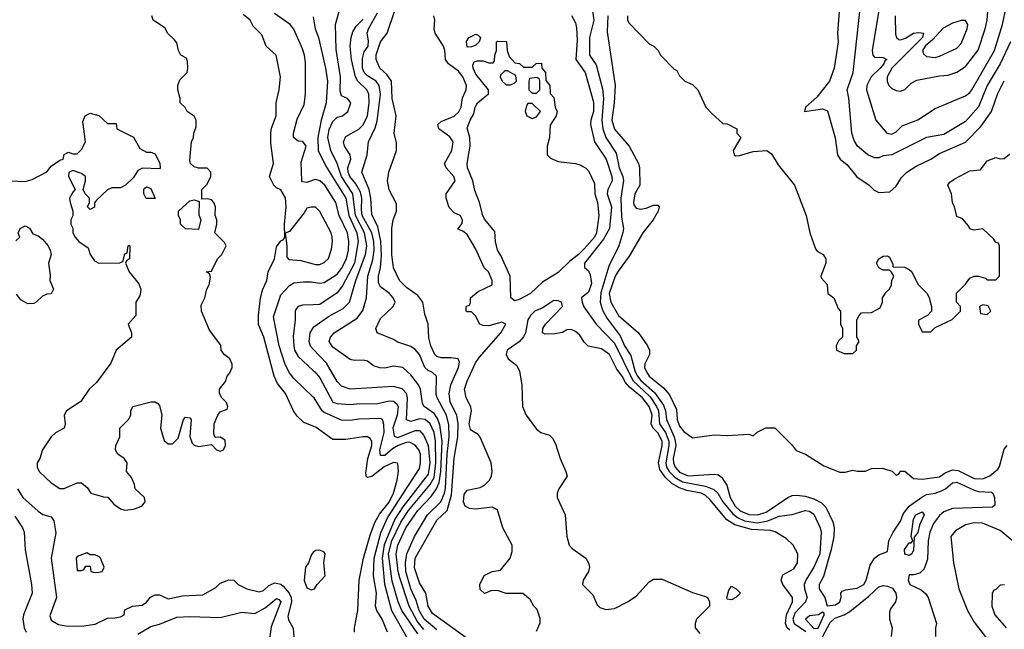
# Model space of a CAD drawing. Header units: inches. Extents: x 1793389 to 1900389, y 320802 to 470796.
# Tile 538 of 656: x 1868645 to 1873188, y 400863 to 403673. Entities that reach past the tile are written whole.
import ezdxf

# ---------------------------------------------------------------- set-up
doc = ezdxf.new("R2010")
doc.units = ezdxf.units.IN
doc.header["$MEASUREMENT"] = 0
doc.layers.add('B8460', color=7, linetype='Continuous')
doc.layers.add('B8470', color=7, linetype='Continuous')

msp = doc.modelspace()

# ---------------------------------------------------------------- linework, layer by layer
at = {"layer": 'B8460', "color": 2}
for points, elevation in [([(1868570, 402930.8), (1868670, 402926.8), (1868703.1, 402936.9), (1868770, 402972), (1868790, 402998), (1868830, 403024.7), (1868846, 403030), (1868850, 403051.3), (1868870, 403062), (1868890, 403054), (1868910, 403054), (1868930, 403074), (1868948.7, 403110), (1868936.4, 403203.6), (1868948, 403230), (1868970, 403242), (1869010, 403231.3), (1869050, 403194), (1869090, 403194), (1869094, 403170), (1869170, 403132), (1869199.6, 403079.6), (1869230, 403062), (1869250, 403062), (1869270, 403054), (1869292, 403010), (1869294, 402990), (1869290, 402986), (1869211.6, 402988.4), (1869190, 402978), (1869170, 402946), (1869134, 402910), (1869110, 402898), (1869070, 402898), (1869050, 402888.7), (1868999.6, 402840.4), (1868991.3, 402828.7), (1868990, 402808), (1868970, 402798), (1868958, 402810), (1868968, 402830), (1868968, 402850), (1868948, 402870), (1868938, 402890), (1868948.7, 402930), (1868948.7, 402950), (1868930, 402964), (1868890, 402978), (1868872, 402968), (1868871.3, 402950), (1868902, 402890), (1868890, 402878), (1868876, 402850), (1868878, 402830), (1868891.3, 402790), (1868891.1, 402768.9), (1868882, 402750), (1868882, 402730), (1868891.1, 402711.1), (1868891.3, 402690), (1868901, 402670), (1868918, 402650), (1868961, 402621), (1868971.3, 402590), (1868990, 402562), (1869011.1, 402551.1), (1869108, 402552), (1869122, 402558), (1869130, 402594), (1869142, 402598), (1869146, 402630), (1869150, 402634), (1869154, 402630), (1869152, 402570), (1869138, 402562), (1869134, 402550), (1869151.3, 402510), (1869195.3, 402455.3), (1869204.7, 402430), (1869203.6, 402416.4), (1869199.6, 402400.4), (1869182, 402370), (1869182, 402310), (1869146, 402270), (1869162, 402230), (1869162, 402210), (1869091, 402150), (1869066, 402090), (1868999.1, 402000.9), (1868966, 401970), (1868927.5, 401912.5), (1868862, 401870), (1868851.3, 401850), (1868856, 401810), (1868851, 401790), (1868810, 401768.7), (1868791.3, 401750), (1868751.3, 401690), (1868738, 401650), (1868726, 401630), (1868726, 401610), (1868736, 401590), (1868790, 401538), (1868830, 401511.3), (1868850, 401511.3), (1868910, 401538), (1868930, 401538), (1868956.9, 401516.9), (1868974, 401490), (1869032.7, 401472.7), (1869051.6, 401471.6), (1869079.6, 401439.6), (1869110, 401418), (1869130, 401412), (1869170, 401416), (1869208.7, 401430), (1869224, 401450), (1869222, 401470), (1869178, 401510), (1869175.3, 401530), (1869162, 401562), (1869138, 401590), (1869142, 401630), (1869128, 401650), (1869098, 401670), (1869088, 401690), (1869089, 401710), (1869108, 401750), (1869108, 401790), (1869148, 401830), (1869158, 401850), (1869158, 401870), (1869168, 401890), (1869251.6, 401911.6), (1869270, 401912), (1869283.6, 401903.6), (1869290, 401894), (1869300.7, 401850), (1869295.8, 401790), (1869312.4, 401732.4), (1869330, 401718), (1869350, 401718), (1869376.2, 401743.8), (1869401.2, 401830), (1869410, 401841), (1869430, 401838), (1869436, 401830), (1869431.1, 401751.1), (1869441, 401721), (1869450, 401712), (1869470, 401704.7), (1869530, 401714), (1869554, 401690), (1869570, 401684.7), (1869586, 401690), (1869595.3, 401710), (1869594, 401734), (1869570, 401748), (1869547.3, 401747.3), (1869542, 401762), (1869542.7, 401810), (1869559, 401850), (1869570, 401864.7), (1869602, 401878), (1869606, 401890), (1869598, 401910), (1869578, 401930), (1869568, 401950), (1869568, 401970), (1869595.3, 402004.7), (1869602, 402030), (1869615.1, 402044.9), (1869626, 402070), (1869625.6, 402085.6), (1869615.3, 402110), (1869589.3, 402129.3), (1869575.3, 402150), (1869572.9, 402172.9), (1869522, 402242), (1869483.7, 402330), (1869482.7, 402357.3), (1869499, 402390), (1869509, 402430), (1869519, 402450), (1869526, 402486), (1869522, 402502), (1869506, 402510), (1869530, 402514), (1869558, 402570), (1869578, 402590), (1869598, 402630), (1869590, 402646), (1869546, 402690), (1869555.3, 402730), (1869555.3, 402750), (1869548, 402770), (1869548.7, 402810), (1869542, 402830), (1869530, 402842), (1869512.7, 402847.3), (1869486, 402846), (1869486, 402890), (1869510, 402914), (1869528, 402950), (1869528, 402970), (1869510, 402988), (1869470, 402988), (1869450, 402994), (1869434, 403010), (1869430, 403026), (1869438, 403110), (1869448, 403130), (1869448.7, 403150), (1869460.4, 403179.6), (1869459, 403210), (1869450, 403228), (1869418, 403250), (1869408.4, 403268.4), (1869386, 403290), (1869386, 403310), (1869375.3, 403350), (1869375.3, 403370), (1869384.7, 403395.3), (1869418, 403430), (1869422, 403450), (1869420.4, 403480.4), (1869415.3, 403495.3), (1869388.7, 403510), (1869378, 403530), (1869370, 403566), (1869360.4, 403580.4), (1869328.9, 403608.9), (1869314.6, 403634.6), (1869262, 403670), (1869255.3, 403690)], 242), ([(1870000, 401798.7), (1869956, 401816), (1869925.6, 401845.6), (1869908.7, 401870), (1869872, 401950), (1869835.4, 401995.4), (1869819.7, 402030), (1869771.5, 402210), (1869748, 402268), (1869747.6, 402310), (1869757, 402390), (1869767, 402430), (1869785.1, 402470), (1869792, 402510), (1869820.9, 402570), (1869830, 402626), (1869850, 402654), (1869861.2, 402658.8), (1869869.4, 402670.6), (1869866.9, 402730), (1869874.7, 402810), (1869872, 402852), (1869850, 402888), (1869830, 402898), (1869818, 402910), (1869798, 402950), (1869817.2, 403010), (1869804.1, 403104.1), (1869803.7, 403150), (1869807, 403173), (1869829, 403230), (1869829.3, 403290), (1869842.7, 403350), (1869849.4, 403410), (1869828.7, 403510), (1869782, 403550), (1869763.1, 403603.1), (1869723.2, 403643.2), (1869708.7, 403670), (1869676.4, 403696.4)], 238), ([(1870000, 402933.4), (1869970, 402922.9), (1869950, 402925.2), (1869947.6, 402930), (1869943.8, 403016.2), (1869966.6, 403090), (1869951.5, 403111.5), (1869930, 403113.2), (1869909.3, 403130), (1869909.5, 403150), (1869925.6, 403214.4), (1869957.5, 403282.5), (1869963.7, 403330), (1869964.1, 403475.9), (1869959.6, 403510), (1869950, 403539), (1869909.6, 403629.6), (1869892.7, 403650), (1869821, 403701)], 234), ([(1870000, 402808.8), (1869990, 402809), (1869970, 402804), (1869958, 402782), (1869890, 402697.2), (1869871, 402689), (1869878.4, 402630), (1869878, 402578), (1869887.9, 402567.9), (1869943.4, 402563.4), (1870000, 402547.6)], 238), ([(1868627.3, 402652.7), (1868646, 402670), (1868638, 402690), (1868648, 402710), (1868670, 402722), (1868690, 402712), (1868705.4, 402685.4), (1868730, 402676), (1868750, 402661), (1868777.3, 402630), (1868786.8, 402610), (1868790.8, 402590), (1868778.8, 402550), (1868786, 402494), (1868784.7, 402470), (1868801, 402430), (1868790, 402408.7), (1868770, 402408), (1868750, 402398), (1868722, 402370), (1868710, 402364), (1868683.1, 402363.1), (1868650, 402382), (1868630, 402408)], 238), ([(1870000, 401933.5), (1869910, 402019.3), (1869890, 402045.2), (1869870, 402084), (1869842.6, 402170), (1869816.6, 402303.4), (1869850, 402404), (1869890, 402447.3), (1869910, 402459.1), (1869955.3, 402464.7), (1869990, 402464.9), (1870000, 402463.3)], 234), ([(1870000, 402358.9), (1869950, 402356.3), (1869930, 402350.7), (1869920.7, 402339.3), (1869916, 402330), (1869917, 402290), (1869907.9, 402212.1), (1869909.6, 402170), (1869913.6, 402150), (1869930, 402120.9), (1870000, 402056.4)], 230), ([(1870000, 402154.1), (1869987.3, 402167.3), (1869980.5, 402190), (1869986, 402230), (1870000, 402252.1)], 226), ([(1868635.5, 401510), (1868660.5, 401470), (1868730, 401407.7), (1868752.3, 401392.3), (1868790, 401380.7), (1868803, 401363), (1868812.4, 401307.6), (1868790.5, 401190), (1868814.9, 401010), (1868784.9, 400924.9), (1868790, 400904.7), (1868824.7, 400884.7), (1868858.7, 400878.7), (1868930, 400878), (1868993, 400887), (1869050, 400914.8), (1869084.7, 400915.3), (1869110, 400921), (1869128, 400930), (1869130, 400952), (1869166, 400970), (1869210, 400974), (1869230, 400987.3), (1869249.7, 401010.3), (1869270, 401021.1), (1869290, 401021.7), (1869330, 401004), (1869396.9, 401016.9), (1869490, 401021), (1869550, 401056), (1869570, 401076), (1869610, 401090.8), (1869634, 401090), (1869654, 401070), (1869694, 401050), (1869750, 401036), (1869770, 401041), (1869795.1, 401064.9), (1869823.3, 401076.7), (1869850, 401070.3), (1869861.5, 401061.5), (1869889.1, 401030), (1869898.2, 401010), (1869899.7, 400990), (1869882.8, 400922.8), (1869885.8, 400905.8), (1869907.5, 400867.5), (1869917.1, 400750)], 238), ([(1868623.8, 401383.8), (1868658.8, 401330), (1868666, 401310), (1868671.1, 401228.9), (1868700.7, 401070), (1868702.8, 401030), (1868663.8, 400930), (1868660.4, 400910), (1868666, 400870), (1868675.5, 400850)], 234), ([(1870000, 401216.4), (1869991.6, 401208.4), (1869978, 401170), (1869964.7, 401150), (1869958, 401090), (1869970, 401054), (1869990, 401044.7), (1870000, 401048)], 242), ([(1869190, 400840.4), (1869250, 400876.3), (1869290, 400886), (1869370, 400919.5), (1869430, 400922.6), (1869570, 400917.4), (1869670, 400942), (1869730, 400935.8), (1869777.8, 400962.2), (1869830, 401004.9), (1869840.7, 401000.7), (1869850.3, 400990), (1869806, 400874), (1869794.9, 400794.9)], 234)]:
    msp.add_lwpolyline(points, dxfattribs=dict(at, elevation=elevation))
at = {"layer": 'B8460', "color": 2, "elevation": 242}
for points in [[(1869270, 402848), (1869228.9, 402848.9), (1869218, 402870), (1869218, 402890), (1869223.1, 402896.9), (1869230, 402902), (1869250, 402894)], [(1869470, 402706), (1869410, 402708.7), (1869388, 402730), (1869388, 402750), (1869378, 402770), (1869378, 402790), (1869430, 402838), (1869450, 402842), (1869474, 402834), (1869472.7, 402772.7), (1869482, 402750)], [(1868955.3, 401215.3), (1868910, 401198), (1868906, 401190), (1868910, 401134), (1868930, 401134), (1868942, 401138), (1868950, 401154), (1868970, 401154), (1868974, 401130), (1868990, 401124.7), (1869010, 401126), (1869026, 401130), (1869035.3, 401150), (1869018, 401190), (1869010, 401198), (1868990, 401206), (1868970, 401206)]]:
    msp.add_lwpolyline(points, close=True, dxfattribs=at)
at = {"layer": 'B8470', "color": 2}
for points, elevation in [([(1871280.7, 403770), (1871294, 403670), (1871274, 403590), (1871274.8, 403510), (1871305.3, 403465.3), (1871334.5, 403354.5), (1871338.8, 403310), (1871331.2, 403210), (1871335.8, 403170), (1871350.3, 403130), (1871398, 403058), (1871411.8, 402990), (1871428.9, 402950), (1871431.5, 402931.5), (1871419.5, 402850), (1871422.3, 402762.3), (1871430.8, 402710), (1871428.1, 402691.9), (1871410.4, 402630), (1871363.7, 402536.3), (1871327, 402413), (1871323.2, 402370), (1871333.8, 402333.8), (1871355.5, 402295.5), (1871415.5, 402215.5), (1871435.3, 402170), (1871465.4, 402125.4), (1871485.8, 402050), (1871496.2, 402030), (1871511.4, 402010), (1871573.8, 401953.8), (1871615.6, 401895.6), (1871625, 401870), (1871630.3, 401829.7), (1871665.8, 401750), (1871670.2, 401730), (1871672.4, 401710), (1871660.2, 401650), (1871661.6, 401630), (1871669.5, 401609.5), (1871690, 401587.9), (1871730, 401570.3), (1871850, 401577.3), (1871870, 401574.8), (1871883.8, 401563.8), (1871907.7, 401527.7), (1871923.2, 401470), (1871947.1, 401430), (1871970, 401408.3), (1872010, 401392.3), (1872050, 401390.2), (1872090, 401403.2), (1872190, 401470.4), (1872210, 401479.3), (1872230, 401481.6), (1872270, 401477.1), (1872310, 401464.2), (1872345.5, 401445.5), (1872365.2, 401425.2), (1872398, 401358), (1872403.7, 401330), (1872402.3, 401290), (1872390.2, 401230), (1872353.7, 401106.3), (1872334.4, 401070), (1872334.4, 401050), (1872360.5, 401010), (1872371.3, 400971.3), (1872410, 400976.3), (1872429.2, 400990), (1872435.1, 401010), (1872434, 401030), (1872440.9, 401039.1), (1872455.1, 401044.9), (1872510, 401052), (1872539.6, 401070), (1872551.3, 401090), (1872570, 401158), (1872589.5, 401190.5), (1872610, 401206.8), (1872650, 401222), (1872656, 401270), (1872675.1, 401310), (1872710, 401361), (1872722.7, 401397.3), (1872748.8, 401431.2), (1872807.5, 401472.5), (1872830, 401483.6), (1872870, 401490.2), (1872898.9, 401501.1), (1872917, 401510), (1872950, 401537.6), (1872970, 401541.1), (1873050, 401503.6), (1873070, 401498.3), (1873130, 401495.5), (1873134.9, 401490), (1873142.4, 401470), (1873145.4, 401434.6), (1873134, 401426), (1872950, 401419.1), (1872910, 401404.4), (1872890, 401388), (1872861.5, 401350), (1872845.2, 401310), (1872837.6, 401270), (1872834.4, 401185.6), (1872818, 401142), (1872799.1, 401120.9), (1872770, 401113.2), (1872750, 401114), (1872745.5, 401090), (1872752, 401070), (1872804.9, 401044.9), (1872826.4, 401026.4), (1872837.3, 401010), (1872876, 400890), (1872871.3, 400870), (1872871.3, 400830)], 214), ([(1872427.7, 403730), (1872419.1, 403610), (1872422, 403570), (1872404, 403450), (1872381.7, 403390), (1872323.6, 403316.4), (1872271, 403270), (1872266, 403250), (1872350, 403262), (1872372.5, 403252.5), (1872407.9, 403127.9), (1872419.1, 403050), (1872430.4, 403030.4), (1872463.8, 403003.8), (1872508.3, 402948.3), (1872564.7, 402910), (1872587.5, 402887.5), (1872610, 402876), (1872660.2, 402879.8), (1872690, 402906), (1872714.8, 402945.2), (1872739, 402970), (1872782, 402998), (1872849.7, 403030.3), (1872890, 403055.5), (1873010, 403107.7), (1873079.8, 403180.2), (1873129.6, 403250), (1873156.9, 403330), (1873188.5, 403391.5)], 226), ([(1873216.9, 403570), (1873169.7, 403470), (1873109.7, 403370), (1873070, 403270.7), (1873010, 403203), (1872910, 403144), (1872830, 403130.5), (1872670, 403050.6), (1872630, 403044.9), (1872610, 403036.3), (1872590, 403036.3), (1872558.8, 403050), (1872510.7, 403090), (1872495.6, 403115.6), (1872484.9, 403150), (1872470.4, 403310.4), (1872462.8, 403350), (1872490.4, 403429.6), (1872526.6, 403753.4)], 230), ([(1872608.1, 403708.1), (1872579.3, 403530), (1872582, 403510), (1872590, 403500.7), (1872630, 403499.1), (1872646, 403490), (1872636.4, 403483.6), (1872632, 403470), (1872615.3, 403450), (1872573.4, 403410), (1872554, 403370), (1872552.7, 403350), (1872596, 403210), (1872646, 403150), (1872670, 403144.9), (1872690, 403156), (1872717.2, 403182.8), (1872790, 403210.7), (1872870, 403262.8), (1873010, 403322), (1873030, 403337.3), (1873038.4, 403350), (1873143, 403530), (1873180.5, 403650), (1873196.3, 403730)], 234), ([(1870000, 402252.1), (1870003.1, 402256.9), (1870070, 402304.4), (1870138.4, 402341.6), (1870167.3, 402370), (1870196.4, 402470), (1870240.9, 402590), (1870246.8, 402630), (1870235.9, 402690), (1870195, 402770), (1870182.8, 402870), (1870129.9, 402949.9), (1870110, 403009.4), (1870080.4, 403070), (1870067.3, 403130), (1870073.2, 403166.8), (1870090, 403204), (1870110, 403222.8), (1870135.3, 403230), (1870159, 403250), (1870172.7, 403290), (1870158, 403310), (1870130, 403322), (1870123.9, 403343.9), (1870126.3, 403410), (1870105.4, 403534.6), (1870102.7, 403650), (1870119, 403710)], 226), ([(1870000, 403686), (1870009.4, 403630), (1870023.7, 403590), (1870056.9, 403450), (1870066.3, 403390), (1870059.8, 403290), (1870036.4, 403210), (1870020.4, 403130), (1870022.9, 403070), (1870058, 402998), (1870150.6, 402850.6), (1870163.5, 402770), (1870200.3, 402690), (1870206.8, 402650), (1870189.8, 402550), (1870134.7, 402445.3), (1870110, 402413.4), (1870030, 402360.5), (1870000, 402358.9)], 230), ([(1870570, 400861), (1870512.4, 400910), (1870487.9, 400950), (1870474.9, 400994.9), (1870449.9, 401049.9), (1870426.5, 401130), (1870425.7, 401170), (1870432, 401210), (1870466.6, 401290), (1870526.6, 401390), (1870588.3, 401450), (1870604.8, 401490), (1870610, 401512), (1870617.5, 401670), (1870627.2, 401750), (1870624.8, 401804.8), (1870614.2, 401850), (1870571.2, 401930), (1870567, 401947), (1870569.2, 402030), (1870550, 402046), (1870530, 402055.1), (1870515.1, 402070), (1870490, 402129), (1870470, 402153.2), (1870450, 402166), (1870390, 402186.6), (1870370, 402199.3), (1870295.3, 402230), (1870289.3, 402249.3), (1870310, 402294.8), (1870369, 402350), (1870377.2, 402370), (1870369.3, 402390), (1870352.3, 402410), (1870310, 402440.7), (1870300.4, 402460.4), (1870300.4, 402490), (1870309.8, 402530.2), (1870315.3, 402584.7), (1870312.4, 402652.4), (1870297.5, 402717.5), (1870270, 402775.3), (1870266.2, 402850), (1870258.5, 402890), (1870224.2, 402970), (1870249.4, 403050), (1870254.5, 403110), (1870285.6, 403174.4), (1870295.1, 403204.9), (1870309.8, 403330), (1870303.5, 403370), (1870290, 403389.6), (1870250, 403414.7), (1870234.7, 403430), (1870227.8, 403450), (1870226.7, 403493.3), (1870235.5, 403524.5), (1870252.6, 403550), (1870255.3, 403575.3), (1870249.4, 403610), (1870254.5, 403630), (1870296, 403704)], 218), ([(1870710, 400821.1), (1870550, 400936.2), (1870530, 400969.2), (1870519.7, 401030), (1870490, 401077.2), (1870466.5, 401146.5), (1870470, 401190.6), (1870570, 401365.5), (1870618, 401410), (1870637.9, 401482.1), (1870650, 401652), (1870667.7, 401750), (1870668.7, 401810), (1870661.7, 401850), (1870631.5, 401910), (1870626.6, 401950), (1870634.7, 401990), (1870669.6, 402070), (1870674.5, 402094.5), (1870668, 402110), (1870634.7, 402114.7), (1870590, 402113.6), (1870570, 402120.7), (1870560.7, 402130), (1870542.4, 402170), (1870532.9, 402207.1), (1870529.5, 402269.5), (1870514.8, 402314.8), (1870505.2, 402370), (1870482, 402402), (1870430, 402438), (1870397.2, 402470), (1870369.7, 402529.7), (1870363, 402590), (1870362, 402710), (1870369.3, 402750), (1870384, 402790), (1870384.7, 402824.7), (1870350, 402888), (1870342, 402930), (1870349.2, 402970), (1870384, 403070), (1870384.7, 403104.7), (1870374, 403150), (1870382, 403230), (1870363.6, 403310), (1870360.7, 403390), (1870339.5, 403419.5), (1870307, 403450), (1870289.5, 403490), (1870290, 403511.3), (1870309.8, 403570), (1870341.1, 403610), (1870375.1, 403710)], 214), ([(1871030, 400854), (1871047.3, 400892.7), (1871047.3, 400912.7), (1871033.6, 400953.6), (1871018, 400970), (1871000.4, 401000.4), (1870967.3, 401027.3), (1870890, 401028), (1870850, 401042), (1870819.6, 401040.4), (1870790, 401028), (1870770, 401046), (1870768, 401070), (1870789, 401111), (1870826, 401130), (1870864, 401136), (1870908, 401190), (1870918, 401222), (1870917.2, 401250), (1870875.1, 401330), (1870850, 401414), (1870826, 401426), (1870750, 401417), (1870720.1, 401420.1), (1870701.2, 401430), (1870692.7, 401450), (1870696, 401484), (1870710, 401504.7), (1870770, 401516), (1870790, 401526.8), (1870812.7, 401550), (1870822.7, 401570), (1870826, 401590), (1870820.9, 401630), (1870770, 401748.7), (1870761.2, 401761.2), (1870730, 401779), (1870725.8, 401785.8), (1870719.6, 401810), (1870729.6, 401870), (1870727.7, 401887.7), (1870705.6, 401930), (1870698.4, 401970), (1870710, 402006), (1870748.8, 402091.2), (1870764.7, 402115.3), (1870866, 402230), (1870888, 402270), (1870870, 402279), (1870810, 402262), (1870783.7, 402263.7), (1870768, 402270), (1870748.4, 402308.4), (1870730, 402326), (1870710, 402326), (1870706, 402330), (1870706, 402350), (1870722, 402358), (1870726, 402370), (1870726, 402390), (1870760.2, 402419.8), (1870826, 402450), (1870826, 402470), (1870808, 402510), (1870789, 402529), (1870750, 402615.3), (1870710, 402682), (1870690, 402698), (1870667.3, 402707.3), (1870687.3, 402732.7), (1870688, 402750), (1870678, 402770), (1870650, 402782), (1870626.6, 402806.6), (1870613.2, 402850), (1870613.2, 402870), (1870654.5, 402930), (1870649.2, 402950), (1870612.7, 402990), (1870605.2, 403010), (1870639.3, 403070), (1870645.2, 403110), (1870630, 403133.2), (1870579, 403170), (1870574, 403190), (1870590, 403202.8), (1870650, 403228.2), (1870671.9, 403248.1), (1870682.4, 403270), (1870687.9, 403312.1), (1870706, 403350), (1870706.6, 403370), (1870690, 403409), (1870670, 403435.1), (1870624, 403470), (1870609.5, 403489.5), (1870607, 403530), (1870600.7, 403550), (1870562.9, 403610), (1870558.4, 403630), (1870560.7, 403670), (1870555.6, 403690)], 210), ([(1871192.2, 403692.2), (1871210, 403658), (1871215.3, 403635.3), (1871217.7, 403577.7), (1871211.7, 403490), (1871254.9, 403430), (1871292.9, 403292.9), (1871293.1, 403250), (1871280.5, 403210), (1871279.3, 403190), (1871297.1, 403110), (1871351.8, 403030), (1871376.9, 402950), (1871378.9, 402930), (1871359.5, 402890), (1871356.5, 402870), (1871376.1, 402810), (1871366.7, 402710), (1871339.6, 402660.4), (1871250.7, 402550), (1871251, 402530), (1871270, 402514.8), (1871277.1, 402497.1), (1871283.1, 402456.9), (1871270, 402417.2), (1871238, 402390), (1871240.7, 402370), (1871248.7, 402348.7), (1871304.9, 402270), (1871390, 402181.3), (1871474.5, 402010), (1871554.1, 401934.1), (1871584, 401890), (1871592.5, 401870), (1871598.2, 401810), (1871625.2, 401770), (1871640.1, 401730), (1871640.8, 401710), (1871626.3, 401630), (1871630.2, 401610), (1871642.6, 401590), (1871670, 401562), (1871703.2, 401543.2), (1871810, 401522.6), (1871847.7, 401507.7), (1871866, 401490), (1871889.1, 401450), (1871935.7, 401395.7), (1871958.1, 401378.1), (1871990, 401362.2), (1872050, 401353.5), (1872096.6, 401363.4), (1872150, 401383.7), (1872210, 401392.7), (1872270, 401410.3), (1872290, 401408), (1872310, 401394), (1872339.5, 401330), (1872343.1, 401310), (1872336.5, 401210), (1872310, 401149.2), (1872272.7, 401090), (1872265.5, 401070), (1872266.4, 401050), (1872278.7, 401010), (1872276.3, 401003.7), (1872270.4, 400990), (1872222.6, 400937.4), (1872213, 400910), (1872219, 400890), (1872273, 400853)], 210), ([(1871359.5, 403690), (1871356.7, 403616.7), (1871393, 403370), (1871388.4, 403290), (1871377.6, 403210), (1871390, 403167.7), (1871457.3, 403090), (1871500.5, 403010), (1871505.5, 402990), (1871506.8, 402910), (1871483.1, 402870), (1871477, 402830), (1871479.5, 402819.5), (1871490, 402803.8), (1871510, 402799.5), (1871536.1, 402803.9), (1871570, 402817.3), (1871590, 402818), (1871596, 402810), (1871590.7, 402790), (1871568.4, 402750), (1871520.3, 402690), (1871456.9, 402583.1), (1871406.1, 402513.9), (1871392.7, 402490), (1871365.8, 402410), (1871373, 402370), (1871408.7, 402310), (1871500.7, 402230), (1871542.8, 402170), (1871550.8, 402150), (1871551, 402130), (1871530, 402086), (1871528.8, 402070), (1871537.1, 402050), (1871550.5, 402030), (1871616.3, 401976.3), (1871643.4, 401943.4), (1871675.6, 401875.6), (1871678.7, 401830), (1871690, 401798.8), (1871710, 401774), (1871750, 401746), (1871850, 401758.8), (1871910, 401756), (1872010, 401762), (1872030, 401754), (1872048.4, 401771.6), (1872088.4, 401791.6), (1872130, 401792), (1872210, 401712), (1872227.5, 401687.5), (1872270.5, 401670.5), (1872355.9, 401615.9), (1872430, 401586.8), (1872453.6, 401586.4), (1872490, 401596), (1872510, 401591.3), (1872548.4, 401591.6), (1872576.4, 401603.6), (1872625.4, 401605.4), (1872671.6, 401591.6), (1872690, 401574), (1872702, 401578), (1872708.4, 401591.6), (1872730, 401591.3), (1872770, 401558), (1872810, 401554.8), (1872890, 401566), (1872915.8, 401584.2), (1872950, 401598.4), (1872974.9, 401594.9), (1873050, 401558.4), (1873090, 401556.4), (1873121.2, 401570), (1873158.6, 401601.4), (1873166, 401614), (1873187, 401693), (1873202, 401710)], 218), ([(1871450.5, 403690), (1871450.6, 403670), (1871457.1, 403657.1), (1871550, 403562), (1871572, 403550), (1871592, 403530), (1871602, 403510), (1871665.4, 403445.4), (1871678, 403438), (1871690, 403414), (1871714, 403390), (1871750, 403374), (1871774, 403350), (1871812, 403270), (1871839.6, 403239.6), (1871890, 403194), (1871910, 403192), (1871954, 403170), (1871954, 403150), (1871972, 403130), (1871938, 403070), (1871942, 403050), (1871950, 403046), (1871967.1, 403047.1), (1872030, 403064.9), (1872092, 403070), (1872114.8, 403054.8), (1872144.5, 403004.5), (1872221, 402910), (1872274.8, 402770), (1872291, 402690), (1872316.9, 402616.9), (1872325.4, 402605.4), (1872352, 402590), (1872364.7, 402570), (1872364.7, 402550), (1872342, 402490), (1872343.6, 402483.6), (1872371.6, 402451.6), (1872374, 402410), (1872402, 402390), (1872422, 402342), (1872432, 402330), (1872432, 402270), (1872442, 402250), (1872442, 402210), (1872425.4, 402194.6), (1872412, 402170), (1872414, 402150), (1872450, 402134), (1872490, 402134), (1872506, 402150), (1872506, 402170), (1872518, 402190), (1872508.7, 402208.7), (1872508, 402250), (1872508, 402290), (1872518, 402310), (1872530, 402322), (1872576.4, 402323.6), (1872615.3, 402344.7), (1872626, 402370), (1872626, 402390), (1872643.1, 402416.9), (1872658, 402430), (1872668, 402450), (1872668.9, 402471.1), (1872678, 402490), (1872668.4, 402508.4), (1872658, 402518), (1872630, 402519), (1872610, 402528.7), (1872599, 402550), (1872609, 402570), (1872630, 402582.8), (1872650, 402584.7), (1872658.8, 402578.8), (1872674, 402546), (1872674, 402534), (1872728.4, 402531.6), (1872750, 402522), (1872762, 402510), (1872790, 402454), (1872832, 402410), (1872842, 402390), (1872852, 402350), (1872852, 402330), (1872834, 402310), (1872792.7, 402287.3), (1872792, 402270), (1872810, 402234), (1872850, 402234), (1872870, 402254), (1872948.4, 402291.6), (1872986, 402330), (1872986, 402350), (1872968, 402370), (1872968.4, 402411.6), (1873010, 402454), (1873030, 402482), (1873049, 402491), (1873070, 402491), (1873102, 402482), (1873110, 402474), (1873150, 402474), (1873166, 402490), (1873166, 402630), (1873162, 402642), (1873150, 402646), (1873140.4, 402660.4), (1873090, 402708), (1873050, 402702), (1873030, 402708), (1873023.1, 402723.1), (1872995.3, 402755.3), (1872970, 402766), (1872959, 402810), (1872949.5, 402829.5), (1872944, 402870), (1872928, 402910), (1872936.4, 402923.6), (1872960.2, 402939.8), (1873030, 402976), (1873079, 402981), (1873110, 403022), (1873150, 403038), (1873170, 403032), (1873187.3, 403032.7), (1873212.7, 403052.7)], 222), ([(1872685.3, 403690), (1872686.2, 403606.2), (1872690.4, 403590.4), (1872702, 403582), (1872710, 403579.3), (1872732.4, 403587.6), (1872770, 403610.2), (1872793.3, 403613.3), (1872816, 403610), (1872810.4, 403590), (1872669, 403450), (1872648.2, 403410), (1872647.5, 403387.5), (1872656, 403370), (1872670, 403356), (1872690, 403346), (1872710, 403342.8), (1872729.3, 403350.7), (1872759.3, 403380.7), (1872785.4, 403394.6), (1872890, 403414), (1872930, 403416.3), (1872970, 403430.6), (1873010, 403456.3), (1873068.3, 403531.7), (1873100.7, 403630), (1873109.5, 403670), (1873112, 403710)], 238), ([(1870510, 400862.7), (1870479.9, 400899.9), (1870442.8, 400970), (1870399.7, 401099.7), (1870391.6, 401130), (1870382.7, 401210), (1870390, 401250.7), (1870427.6, 401330), (1870482.3, 401410), (1870544.7, 401475.3), (1870569.1, 401510.9), (1870581, 401539), (1870589.3, 401590.7), (1870595, 401730), (1870584.6, 401804.6), (1870573.8, 401833.8), (1870557.7, 401857.7), (1870512, 401890), (1870504, 401904), (1870495.1, 401970), (1870485.6, 401990), (1870450, 402035.1), (1870413.2, 402070), (1870370, 402075.1), (1870330, 402067), (1870307.3, 402067.3), (1870278, 402078), (1870250, 402099), (1870230, 402104), (1870190, 402101.2), (1870170, 402106), (1870090, 402162.7), (1870072.7, 402190), (1870079.3, 402210), (1870097.2, 402230), (1870202.7, 402297.3), (1870228.2, 402331.8), (1870245.6, 402390), (1870252.1, 402490), (1870274.5, 402565.5), (1870281.5, 402610), (1870279, 402650), (1870269.8, 402690), (1870225.8, 402770), (1870222.2, 402797.8), (1870224.4, 402850), (1870218.4, 402878.4), (1870196.9, 402916.9), (1870168.8, 402950), (1870160.3, 402970), (1870159.8, 402990), (1870173.3, 403030), (1870169.6, 403050), (1870143.7, 403090), (1870139.5, 403110), (1870150, 403134.8), (1870210, 403168.4), (1870230, 403188.2), (1870249.7, 403230), (1870258.3, 403290), (1870256.3, 403330), (1870247.6, 403350), (1870206, 403390), (1870194.5, 403410), (1870176.9, 403490), (1870169.7, 403550), (1870174.5, 403590), (1870183, 403617), (1870197.8, 403642.2), (1870230, 403675.8)], 222), ([(1870000, 402463.3), (1870030, 402458.4), (1870050, 402461.6), (1870110, 402500.4), (1870130, 402526), (1870153.3, 402570), (1870162.7, 402610), (1870164.8, 402650), (1870157.3, 402690), (1870119.7, 402770), (1870104.2, 402830), (1870052.8, 402910), (1870030, 402929.6), (1870010, 402936.9), (1870000, 402933.4)], 234), ([(1870000, 402547.6), (1870010, 402544.9), (1870030, 402544.9), (1870050, 402554), (1870070, 402571.3), (1870084.8, 402615.2), (1870089.4, 402650), (1870087, 402670), (1870082, 402690), (1870030, 402789), (1870010, 402808.7), (1870000, 402808.8)], 238), ([(1872198.6, 400858.6), (1872186.9, 400870), (1872179.3, 400890), (1872183.2, 400930), (1872211.7, 400990), (1872210.4, 401010), (1872166, 401070), (1872158.4, 401090), (1872165.9, 401114.1), (1872218, 401142), (1872234.4, 401170), (1872236.3, 401210), (1872214, 401250), (1872182, 401282), (1872131.8, 401311.8), (1872110, 401318), (1872022.3, 401322.3), (1871944.4, 401344.4), (1871907.4, 401367.4), (1871830, 401461.6), (1871810, 401479.5), (1871790, 401490.2), (1871722.9, 401502.9), (1871690, 401514.2), (1871654.6, 401534.6), (1871623.4, 401563.4), (1871599.2, 401599.2), (1871592.9, 401630), (1871610.2, 401710), (1871609.1, 401730), (1871590, 401768.5), (1871568.8, 401790), (1871558.6, 401810), (1871563.2, 401850), (1871550.3, 401889.7), (1871519.6, 401930), (1871458.6, 401978.6), (1871440.6, 402000.6), (1871425.3, 402030), (1871401.2, 402061.2), (1871367.3, 402130), (1871330, 402155.5), (1871268.4, 402168.4), (1871250, 402186), (1871230, 402219.1), (1871210, 402235.5), (1871190, 402244), (1871170, 402242.8), (1871149.3, 402230.7), (1871114.5, 402225.5), (1871070, 402222.8), (1871058, 402230), (1871058.8, 402250), (1871071, 402270), (1871150.7, 402350), (1871144.7, 402370), (1871130, 402377.3), (1871110, 402378), (1871056.8, 402343.2), (1871022.9, 402330), (1871002.4, 402310), (1870989.7, 402290), (1870979.6, 402230), (1870969.7, 402210.3), (1870950, 402187.3), (1870894, 402150), (1870889.3, 402130), (1870899, 402110), (1870938.9, 402078.9), (1870952, 402052), (1870962, 401990), (1870965.6, 401890), (1870982, 401850), (1871030, 401786), (1871050, 401769.4), (1871090, 401758), (1871103.5, 401743.5), (1871117.5, 401717.5), (1871139.7, 401650), (1871165.6, 401590), (1871171.2, 401568.8), (1871132.3, 401510), (1871126, 401490), (1871126, 401470), (1871162, 401390), (1871169.4, 401290), (1871180.9, 401250), (1871194.9, 401234.9), (1871257.2, 401190), (1871269.3, 401170), (1871274, 401150), (1871269.3, 401130), (1871245.2, 401090), (1871242, 401070), (1871290, 401022), (1871310, 400975.3), (1871322.7, 400962.7), (1871350, 400954), (1871390, 400959), (1871450.6, 400989.4), (1871490, 401015.3), (1871550, 401082), (1871570, 401094), (1871610, 401094), (1871750, 401032), (1871810, 401014.5), (1871819, 401010), (1871828.7, 400990), (1871828, 400970), (1871768.7, 400910), (1871762, 400890), (1871762, 400870), (1871783.2, 400843.2)], 206), ([(1870482.1, 400842.1), (1870409.1, 400949.1), (1870392, 400990), (1870364.4, 401084.4), (1870347.1, 401210), (1870362.3, 401270), (1870403.9, 401356.1), (1870438.8, 401410), (1870538.8, 401530), (1870557.5, 401562.5), (1870565.9, 401630), (1870563.5, 401730), (1870557.4, 401770), (1870539.8, 401810), (1870517, 401830), (1870490, 401832.3), (1870450, 401820.5), (1870430, 401828.7), (1870435.1, 401930), (1870429.6, 401950), (1870410, 401971.6), (1870370, 401981.6), (1870170, 401969.6), (1870130, 401983.7), (1870110, 402005.2), (1870061.6, 402090), (1870000, 402154.1)], 226), ([(1870000, 402056.4), (1870007, 402050), (1870030, 402022.7), (1870090, 401909.6), (1870110, 401903.5), (1870170, 401899.7), (1870215.6, 401904.4), (1870290, 401902.6), (1870350, 401915.8), (1870370, 401914.7), (1870384.2, 401904.2), (1870392.1, 401890), (1870386.8, 401850), (1870366.6, 401790), (1870373.1, 401753.1), (1870390, 401747.6), (1870470, 401779.8), (1870490, 401779.6), (1870510, 401756), (1870529.8, 401710), (1870537.5, 401630), (1870530, 401578), (1870413.2, 401426.8), (1870376.8, 401370), (1870327.6, 401252.4), (1870318.6, 401190), (1870328.5, 401071.5), (1870360.4, 400950), (1870444.1, 400804.1)], 230), ([(1870342.7, 400850), (1870318.4, 400910), (1870293.6, 400950), (1870287.8, 400970), (1870292.4, 401030), (1870278.5, 401110), (1870281.4, 401190), (1870312, 401308), (1870343, 401377), (1870490, 401604), (1870495.4, 401630), (1870494.8, 401670), (1870487.6, 401690), (1870470, 401711.8), (1870444.7, 401724.7), (1870430, 401723.9), (1870392.4, 401710), (1870365.8, 401694.2), (1870330, 401664), (1870310, 401663.7), (1870306.4, 401690), (1870326.6, 401770), (1870326.3, 401806.3), (1870319, 401830), (1870310, 401834.5), (1870208.7, 401831.3), (1870170, 401825.1), (1870130, 401827.3), (1870050, 401861.6), (1870040.7, 401870), (1870003.7, 401930), (1870000, 401933.5)], 234), ([(1870189.5, 400849.5), (1870189.6, 400870), (1870205.1, 400950), (1870211.6, 401090), (1870232.4, 401190), (1870263.1, 401296.9), (1870284.8, 401355.2), (1870305.8, 401394.2), (1870350, 401448.5), (1870370, 401490.8), (1870387.6, 401550), (1870392.5, 401592.5), (1870390, 401626), (1870389, 401629), (1870370, 401632), (1870327.7, 401612.3), (1870270, 401567.6), (1870250, 401562.7), (1870245.4, 401565.4), (1870242.4, 401582.4), (1870251.9, 401650), (1870269.6, 401710), (1870269.6, 401729.6), (1870262, 401742), (1870250, 401749.4), (1870230, 401749.5), (1870150, 401737.6), (1870090, 401738), (1870013.4, 401793.4), (1870000, 401798.7)], 238), ([(1873270, 401235.1), (1873170, 401318.4), (1873087.3, 401352.7), (1873050, 401353.2), (1873010, 401344), (1872963, 401317), (1872941, 401290), (1872953.4, 401170), (1872979.1, 401050), (1873019.1, 400950), (1873050, 400896), (1873130.6, 400790), (1873167.3, 400730), (1873188.3, 400708.3), (1873238.3, 400638.3)], 218), ([(1870000, 401048), (1870006, 401050), (1870018, 401070), (1870055.3, 401110), (1870049, 401170), (1870055.3, 401210), (1870050, 401218), (1870030, 401228), (1870010, 401226), (1870000, 401216.4)], 242), ([(1872350, 400827.6), (1872385.7, 400894.3), (1872406.2, 400913.8), (1872450, 400930.3), (1872475, 400945), (1872564.1, 401015.9), (1872610, 401059.1), (1872630, 401064.9), (1872650, 401062), (1872672.2, 401052.2), (1872687.3, 401030), (1872690.5, 401009.5), (1872686.8, 400990), (1872663, 400957), (1872658, 400942), (1872658.8, 400910), (1872670.8, 400870), (1872666, 400830)], 210), ([(1873190, 401068), (1873170, 401066), (1873150, 401046), (1873138, 401042), (1873132.7, 401027.3), (1873131, 400970), (1873144.9, 400930), (1873197.3, 400870)], 222)]:
    msp.add_lwpolyline(points, dxfattribs=dict(at, elevation=elevation))
for points, elevation in [([(1872990, 403669.6), (1872950, 403656.1), (1872906.2, 403633.8), (1872859.2, 403580.8), (1872823.6, 403550), (1872810.4, 403530), (1872814.9, 403514.9), (1872830, 403503), (1872870, 403498.4), (1872890, 403504.4), (1872970, 403542), (1872990, 403562.8), (1873017.6, 403630), (1873019.6, 403650), (1873010, 403669.2)], 242), ([(1870710, 403546), (1870707.3, 403572.7), (1870718, 403590), (1870725.6, 403594.4), (1870750, 403606), (1870761, 403601), (1870772, 403590), (1870764.7, 403570), (1870750, 403555.3), (1870730, 403548)], 206), ([(1870970, 403454), (1871010, 403454), (1871028.4, 403471.6), (1871052.7, 403472.7), (1871054, 403450), (1871072, 403430), (1871072.7, 403392.7), (1871092, 403370), (1871092.7, 403332.7), (1871110, 403314), (1871116, 403270), (1871124.7, 403250), (1871121, 403230), (1871093.7, 403186.3), (1871090.7, 403130), (1871079.1, 403090), (1871078.8, 403050), (1871095.2, 403035.2), (1871130, 403019.1), (1871209.5, 403010.5), (1871230, 403004), (1871256, 402990), (1871270, 402976), (1871297.6, 402917.6), (1871299.1, 402870), (1871312.2, 402830), (1871317.6, 402770), (1871306.4, 402690), (1871297, 402670), (1871250, 402616.2), (1871224.4, 402590), (1871181.6, 402558.4), (1871130, 402506.9), (1871057.4, 402462.6), (1871002.4, 402410), (1870950, 402382.3), (1870930, 402377.6), (1870912.3, 402390), (1870908.2, 402490), (1870865.4, 402585.4), (1870849.6, 402610), (1870840.7, 402650), (1870837, 402697), (1870790, 402754), (1870782, 402770), (1870767, 402830), (1870745.6, 402885.6), (1870737, 402930), (1870712.3, 402990), (1870709.6, 403010), (1870724.2, 403090), (1870722.9, 403130), (1870710, 403172), (1870723.7, 403210), (1870740.9, 403239.1), (1870747, 403270), (1870757.2, 403290), (1870808.7, 403331.3), (1870809, 403350), (1870750, 403421.2), (1870737.2, 403450), (1870736.4, 403463.6), (1870742, 403478), (1870756.4, 403483.6), (1870783.6, 403483.6), (1870810, 403474), (1870830, 403474), (1870836.4, 403483.6), (1870838, 403510), (1870846, 403530), (1870846, 403570), (1870850, 403574), (1870892, 403572), (1870894, 403530), (1870903.6, 403503.6), (1870930, 403474), (1870951.6, 403471.6)], 206), ([(1870896.4, 403436.4), (1870883.6, 403436.4), (1870863.6, 403416.4), (1870862, 403410), (1870872, 403390), (1870890, 403372), (1870910, 403372), (1870930, 403382), (1870938, 403390), (1870935.3, 403415.3)], 206), ([(1871030, 403406), (1870998, 403402), (1870994, 403390), (1870994, 403350), (1871010, 403334), (1871030, 403334), (1871046, 403350), (1871046, 403390), (1871042, 403402)], 206), ([(1871010, 403286), (1870990, 403286), (1870983.6, 403276.4), (1870978, 403250), (1870984.7, 403230), (1871010, 403218), (1871030, 403224.7), (1871048, 403250)], 206), ([(1873090, 402358), (1873074, 402350), (1873078, 402318), (1873110, 402314), (1873126, 402330), (1873114.6, 402354.6)], 222), ([(1872750, 401203.7), (1872730, 401209.3), (1872727.8, 401230), (1872750, 401262), (1872758, 401262), (1872766, 401270), (1872758, 401290), (1872770, 401371), (1872780.9, 401390), (1872810, 401404.7), (1872818.8, 401390), (1872796.7, 401343.3), (1872790, 401309), (1872773.2, 401286.8), (1872770, 401228), (1872761, 401210)], 210), ([(1871930, 400999.3), (1871910, 401002), (1871907.6, 401007.6), (1871917.5, 401042.5), (1871930, 401061), (1871951.3, 401050), (1871971.3, 401030), (1871950, 401009.4)], 202), ([(1872350, 400942), (1872331, 400929), (1872290, 400925.2), (1872271, 400910), (1872310, 400867), (1872330, 400868.5), (1872357.2, 400930), (1872357.2, 400937.2)], 214)]:
    msp.add_lwpolyline(points, close=True, dxfattribs=dict(at, elevation=elevation))

doc.saveas('drawing.dxf')
